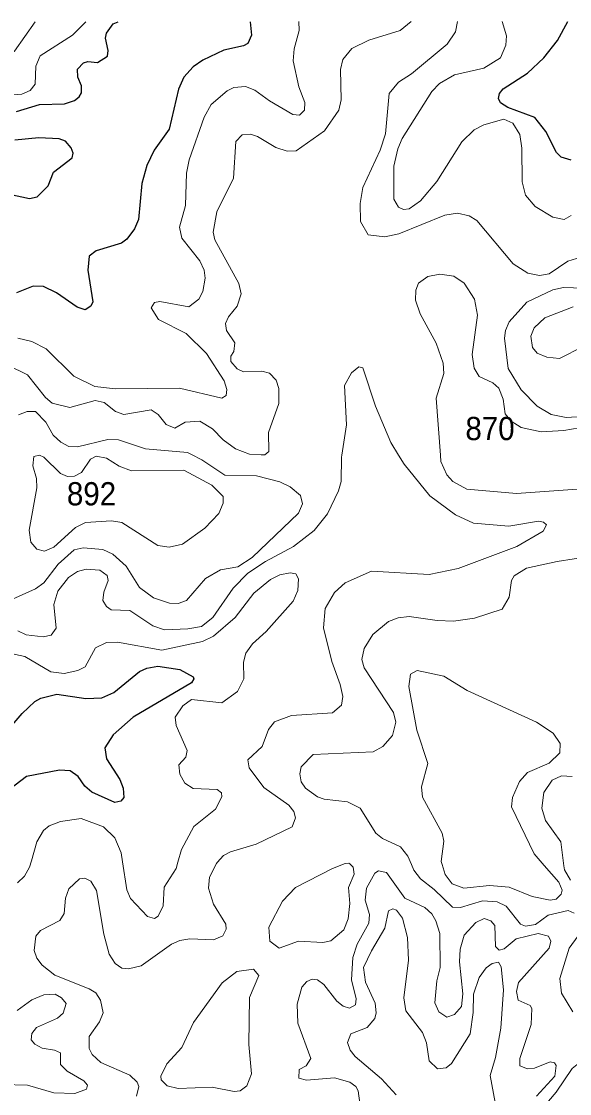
# Model space of a CAD drawing. Extents: x 473.9 to 500, y 7733.1 to 7760.8.
# Drawn here: x 490.196 to 492.084, y 7757.128 to 7760.819 of the extents above; entities that cross this region are included whole.
import ezdxf

# ---------------------------------------------------------------- set-up
doc = ezdxf.new("R2010")
doc.units = 0
doc.header["$LTSCALE"] = 0.032
doc.layers.add('1', color=7, linetype='Continuous', lineweight=25)
doc.layers.add('2', color=7, linetype='Continuous', lineweight=13)
doc.layers.add('21', color=7, linetype='Continuous')

msp = doc.modelspace()

# ---------------------------------------------------------------- linework, layer by layer
at = {"layer": '1'}
for points in [[(490.9839, 7760.8182), (490.9881, 7760.7715), (490.9755, 7760.7431), (490.9604, 7760.7348), (490.893, 7760.7197), (490.8205, 7760.6861), (490.787, 7760.663), (490.7548, 7760.6266), (490.7362, 7760.5854), (490.7048, 7760.4481), (490.6523, 7760.3758), (490.6277, 7760.3234), (490.6105, 7760.261), (490.5988, 7760.1375), (490.5856, 7760.1048), (490.5592, 7760.0695), (490.5401, 7760.0557), (490.4534, 7760.0289), (490.4286, 7760.0112), (490.4239, 7759.9631), (490.4411, 7759.853), (490.4345, 7759.8383), (490.4152, 7759.8256), (490.3879, 7759.8347), (490.3166, 7759.8845), (490.272, 7759.9058), (490.2359, 7759.9079), (490.1781, 7759.885)], [(490.1781, 7760.5092), (490.2582, 7760.5328), (490.3441, 7760.5354), (490.3781, 7760.5464), (490.3943, 7760.5591), (490.402, 7760.5737), (490.4029, 7760.5976), (490.39, 7760.6276), (490.3888, 7760.6552), (490.4097, 7760.6763), (490.4248, 7760.6808), (490.4581, 7760.6771), (490.4917, 7760.6997), (490.4945, 7760.719), (490.485, 7760.7614), (490.4884, 7760.7792), (490.5112, 7760.8105), (490.5283, 7760.8179)], [(492.0892, 7760.3416), (492.0548, 7760.3514), (492.0391, 7760.3678), (492.0028, 7760.4404), (491.9638, 7760.4881), (491.8717, 7760.523), (491.8462, 7760.5387), (491.8389, 7760.5542), (491.8425, 7760.5712), (491.8558, 7760.5866), (491.9391, 7760.6406), (491.9956, 7760.6937), (492.043, 7760.7536), (492.0783, 7760.819)], [(490.0681, 7760.2432), (490.2238, 7760.2098), (490.2501, 7760.2146), (490.2879, 7760.2532), (490.3064, 7760.3003), (490.3706, 7760.3498), (490.3737, 7760.3653), (490.3667, 7760.3838), (490.3476, 7760.4073), (490.326, 7760.4147), (490.2559, 7760.4178), (490.1726, 7760.4106)], [(490.0301, 7758.242), (490.1975, 7758.4364), (490.2417, 7758.4773), (490.2627, 7758.4885), (490.318, 7758.5028), (490.4179, 7758.4882), (490.4726, 7758.49), (490.5144, 7758.5087), (490.6019, 7758.5803), (490.627, 7758.592), (490.6656, 7758.5992), (490.7417, 7758.5873), (490.7871, 7758.5629), (490.7896, 7758.5559), (490.7813, 7758.5413), (490.5807, 7758.4238), (490.511, 7758.3624), (490.4831, 7758.318), (490.4884, 7758.2803), (490.5341, 7758.2087), (490.5458, 7758.1785), (490.5478, 7758.1464), (490.5379, 7758.1344), (490.5171, 7758.1302), (490.4386, 7758.1653), (490.4137, 7758.1861), (490.3907, 7758.219), (490.3631, 7758.2383), (490.3261, 7758.2405), (490.2127, 7758.2192), (490.1544, 7758.1745)]]:
    msp.add_lwpolyline(points, dxfattribs=at)
at = {"layer": '2'}
for points in [[(490.2429, 7760.8176), (490.1716, 7760.7165), (490.144, 7760.6962), (490.0936, 7760.6833), (490.0444, 7760.6969), (490.0228, 7760.7188), (490.0351, 7760.7486), (490.0895, 7760.8175)], [(490.1151, 7760.5625), (490.1965, 7760.5682), (490.2253, 7760.5809), (490.2424, 7760.6028), (490.2452, 7760.6645), (490.2601, 7760.7002), (490.3712, 7760.772), (490.4169, 7760.8178)], [(491.151, 7760.8183), (491.1522, 7760.7878), (491.1357, 7760.7251), (491.1322, 7760.6837), (491.1518, 7760.5936), (491.1715, 7760.5401), (491.1707, 7760.5132), (491.1536, 7760.4965), (491.1301, 7760.499), (491.0498, 7760.5454), (490.9992, 7760.5824), (490.9673, 7760.5955), (490.9277, 7760.5916), (490.9045, 7760.5803), (490.8492, 7760.5328), (490.8249, 7760.4897), (490.7733, 7760.3429), (490.764, 7760.2967), (490.7606, 7760.1848), (490.7406, 7760.1103), (490.7483, 7760.0729), (490.8097, 7759.9949), (490.8252, 7759.9623), (490.8289, 7759.9355), (490.8202, 7759.8894), (490.8066, 7759.8629), (490.7722, 7759.8368), (490.6725, 7759.855), (490.654, 7759.8515), (490.6429, 7759.8324), (490.6674, 7759.7931), (490.7631, 7759.7441), (490.8334, 7759.6752), (490.8935, 7759.5812), (490.9028, 7759.5522), (490.9013, 7759.5316), (490.8859, 7759.5214), (490.7406, 7759.5567), (490.5201, 7759.5535), (490.4479, 7759.5625), (490.3764, 7759.5979), (490.2812, 7759.6915), (490.2316, 7759.7167), (490.1834, 7759.7279)], [(490.8982, 7759.779), (490.9091, 7759.8024), (490.9391, 7759.8391), (490.9527, 7759.8814), (490.9448, 7759.9162), (490.8621, 7760.0669), (490.8556, 7760.093), (490.8686, 7760.1637), (490.9262, 7760.2791), (490.9343, 7760.4056), (490.9563, 7760.4285), (490.9844, 7760.4308), (491.0091, 7760.4234), (491.0724, 7760.3854), (491.1115, 7760.3726), (491.1419, 7760.3731), (491.2394, 7760.4425), (491.2894, 7760.5138), (491.2969, 7760.5492), (491.2944, 7760.6532), (491.303, 7760.6874), (491.3342, 7760.7255), (491.3926, 7760.7547), (491.5005, 7760.7875), (491.538, 7760.8186)], [(491.6979, 7760.8187), (491.6909, 7760.7831), (491.6622, 7760.7408), (491.5399, 7760.6389), (491.4952, 7760.6104), (491.4627, 7760.5708), (491.4495, 7760.4318), (491.432, 7760.3761), (491.3721, 7760.2469), (491.3629, 7760.1921), (491.3638, 7760.13), (491.3903, 7760.0845), (491.4476, 7760.0778), (491.4958, 7760.0881), (491.6541, 7760.1523), (491.6979, 7760.1589), (491.7383, 7760.1494), (491.7643, 7760.1335), (491.8902, 7759.9848), (491.9402, 7759.9525), (491.9808, 7759.9437), (492.0139, 7759.9495), (492.0783, 7759.9941), (492.1234, 7760.007)], [(491.8515, 7760.8189), (491.8662, 7760.7695), (491.8643, 7760.7369), (491.8456, 7760.6939), (491.7885, 7760.658), (491.6872, 7760.6353), (491.6363, 7760.6048), (491.6093, 7760.5775), (491.5074, 7760.4157), (491.4921, 7760.3808), (491.4787, 7760.3209), (491.4787, 7760.2068), (491.4947, 7760.1799), (491.5121, 7760.1712), (491.5312, 7760.1733), (491.5702, 7760.2014), (491.6266, 7760.2678), (491.7131, 7760.4045), (491.7548, 7760.4456), (491.7885, 7760.4635), (491.8581, 7760.483), (491.888, 7760.4685), (491.9131, 7760.4296), (491.92, 7760.3825), (491.9202, 7760.2672), (491.932, 7760.2207), (491.9655, 7760.1814), (492.0265, 7760.1456), (492.0654, 7760.1373), (492.0898, 7760.1509)], [(492.1438, 7759.4248), (492.0644, 7759.4103), (491.9857, 7759.4065), (491.9178, 7759.4212), (491.8831, 7759.4427), (491.862, 7759.4685), (491.8555, 7759.5185), (491.8404, 7759.556), (491.8193, 7759.5749), (491.7724, 7759.597), (491.7556, 7759.6256), (491.7489, 7759.6717), (491.7674, 7759.8079), (491.757, 7759.8625), (491.7208, 7759.9177), (491.6856, 7759.9421), (491.6373, 7759.9483), (491.596, 7759.9403), (491.5637, 7759.9175), (491.5543, 7759.8936), (491.5528, 7759.8594), (491.5688, 7759.8117), (491.6245, 7759.7115), (491.6484, 7759.6422), (491.651, 7759.6065), (491.6243, 7759.5218), (491.6391, 7759.3251), (491.6407, 7759.3033), (491.6614, 7759.2575), (491.6818, 7759.2353), (491.7297, 7759.2082), (491.9011, 7759.1934), (492.2065, 7759.2158)], [(492.1665, 7759.8994), (492.0635, 7759.9025), (492.0265, 7759.8947), (491.937, 7759.8522), (491.8763, 7759.7844), (491.8632, 7759.7543), (491.8597, 7759.7279), (491.873, 7759.6237), (491.9173, 7759.5501), (491.9721, 7759.4945), (492.021, 7759.4662), (492.0722, 7759.4554), (492.1283, 7759.4588)], [(492.0967, 7759.8366), (491.9989, 7759.799), (491.9623, 7759.7642), (491.9511, 7759.7359), (491.956, 7759.6968), (491.9728, 7759.6772), (492.0061, 7759.663), (492.049, 7759.6583), (492.1313, 7759.6993)], [(490.149, 7759.6356), (490.2163, 7759.6026), (490.2784, 7759.5245), (490.3014, 7759.5051), (490.3617, 7759.4894), (490.4495, 7759.514), (490.4801, 7759.5069), (490.5191, 7759.4761), (490.548, 7759.4658), (490.6429, 7759.4812), (490.6666, 7759.4659), (490.694, 7759.4315), (490.7245, 7759.4186), (490.7596, 7759.4394), (490.8107, 7759.4431), (490.8542, 7759.4164), (490.8907, 7759.3788), (490.9333, 7759.3471), (490.9808, 7759.3287), (491.0214, 7759.3269), (491.034, 7759.3264), (491.0346, 7759.3269), (491.0477, 7759.3386), (491.0468, 7759.4038), (491.0825, 7759.5038), (491.082, 7759.5554), (491.0726, 7759.5833), (491.0504, 7759.6084), (491.0237, 7759.6146), (490.9603, 7759.6128), (490.9384, 7759.6229), (490.9172, 7759.6481), (490.9169, 7759.667), (490.9272, 7759.6829), (490.9305, 7759.7119), (490.9018, 7759.7544), (490.8982, 7759.779)], [(491.6004, 7758.9152), (491.7005, 7758.9353), (491.9026, 7759.0107), (491.9929, 7759.0643), (492.0043, 7759.0854), (491.9937, 7759.0954), (491.9773, 7759.0986), (491.8752, 7759.0809), (491.7526, 7759.0919), (491.6915, 7759.1201), (491.6031, 7759.1858), (491.5137, 7759.2943), (491.4948, 7759.3255), (491.4684, 7759.3693), (491.4153, 7759.4949), (491.3722, 7759.6258), (491.3584, 7759.6299), (491.3323, 7759.6087), (491.309, 7759.5658), (491.3155, 7759.4296), (491.2998, 7759.3261), (491.2986, 7759.3185), (491.2971, 7759.2353), (491.2884, 7759.2032), (491.2498, 7759.1241), (491.2041, 7759.0659), (491.1333, 7759.0114), (491.036, 7758.9599), (490.9754, 7758.9192), (490.925, 7758.8681), (490.8554, 7758.7665), (490.8154, 7758.736), (490.7692, 7758.7272), (490.689, 7758.7244), (490.6488, 7758.7375), (490.5687, 7758.791), (490.5043, 7758.7935), (490.4888, 7758.8043), (490.4761, 7758.8248), (490.479, 7758.8539), (490.4939, 7758.8944), (490.4912, 7758.9114), (490.4659, 7758.9297), (490.419, 7758.9328), (490.3889, 7758.9246), (490.3581, 7758.9045), (490.3206, 7758.8575), (490.3074, 7758.8119), (490.3151, 7758.7305), (490.2976, 7758.7063), (490.2701, 7758.6997), (490.2114, 7758.7073), (490.1826, 7758.7209)], [(490.0277, 7758.7694), (490.2439, 7758.8655), (490.2726, 7758.8863), (490.3216, 7758.9504), (490.3776, 7758.9997), (490.4078, 7759.0068), (490.4758, 7759.001), (490.5107, 7758.9846), (490.5568, 7758.9432), (490.6023, 7758.8704), (490.6502, 7758.834), (490.7058, 7758.8155), (490.7352, 7758.8147), (490.764, 7758.8256), (490.8299, 7758.9015), (490.881, 7758.931), (490.9416, 7758.9416), (490.9907, 7758.973), (491.1501, 7759.1263), (491.1634, 7759.1578), (491.1575, 7759.1869), (491.1217, 7759.2166), (491.0863, 7759.2335), (491.0054, 7759.2545), (490.8962, 7759.2568), (490.8166, 7759.3101), (490.7817, 7759.3277), (490.7674, 7759.3349), (490.6233, 7759.3474), (490.5298, 7759.3785), (490.4935, 7759.38), (490.389, 7759.354), (490.3589, 7759.3555), (490.331, 7759.3699), (490.3054, 7759.3946), (490.2797, 7759.4393), (490.2435, 7759.4762), (490.2156, 7759.4765), (490.1854, 7759.4648)], [(492.2165, 7758.9872), (492.041, 7758.96), (491.9359, 7758.9361), (491.8929, 7758.9096), (491.8839, 7758.8937), (491.8761, 7758.8371), (491.8517, 7758.7952), (491.757, 7758.7639), (491.6845, 7758.7544), (491.6278, 7758.7558), (491.5311, 7758.7697), (491.4937, 7758.7657), (491.4605, 7758.7534), (491.4063, 7758.7087), (491.3766, 7758.6603), (491.3678, 7758.6223), (491.3768, 7758.5933), (491.477, 7758.44), (491.4851, 7758.4062), (491.4737, 7758.3609), (491.4409, 7758.322), (491.4069, 7758.3044), (491.2012, 7758.2949), (491.1589, 7758.2522), (491.1546, 7758.2281), (491.1593, 7758.201), (491.1745, 7758.1792), (491.2153, 7758.1495), (491.238, 7758.141), (491.319, 7758.1317), (491.3629, 7758.1103), (491.4166, 7758.0246), (491.4393, 7758.0058), (491.5016, 7757.9768), (491.5266, 7757.9452), (491.5391, 7757.9168), (491.5479, 7757.8967), (491.5703, 7757.8669), (491.6179, 7757.8305)], [(490.2491, 7757.9941), (490.2718, 7758.0336), (490.2912, 7758.0497), (490.3306, 7758.0645), (490.4015, 7758.0749), (490.4782, 7758.0461), (490.5171, 7758.0076), (490.5387, 7757.956), (490.5434, 7757.9259), (490.5583, 7757.8295), (490.5712, 7757.7994), (490.6299, 7757.737), (490.654, 7757.7301), (490.6661, 7757.7384), (490.6839, 7757.7742), (490.6874, 7757.8387), (490.7285, 7757.903), (490.7346, 7757.9242), (490.7474, 7757.9683), (490.7893, 7758.0472), (490.8644, 7758.1071), (490.886, 7758.149), (490.8846, 7758.1628), (490.8698, 7758.1749), (490.7873, 7758.1784), (490.7584, 7758.196), (490.7417, 7758.2278), (490.7374, 7758.2591), (490.7615, 7758.2856), (490.7663, 7758.3089), (490.729, 7758.3944), (490.7257, 7758.4231), (490.7521, 7758.4626), (490.7819, 7758.484), (490.8854, 7758.4732), (490.9399, 7758.5116), (490.962, 7758.5558), (490.9604, 7758.6124), (490.9689, 7758.6443), (490.9921, 7758.6762), (491.0389, 7758.719), (491.1322, 7758.8233), (491.1473, 7758.8592), (491.1506, 7758.9), (491.1411, 7758.917), (491.1212, 7758.92), (491.0863, 7758.9135), (491.0537, 7758.8972), (490.9966, 7758.8504), (490.9316, 7758.7663), (490.8576, 7758.7026), (490.8188, 7758.6844), (490.6794, 7758.6546), (490.5262, 7758.6813), (490.4881, 7758.6804), (490.4508, 7758.6627), (490.4152, 7758.5969), (490.39, 7758.584), (490.3429, 7758.5735), (490.2968, 7758.5801), (490.2075, 7758.6321), (490.1488, 7758.645)], [(490.592, 7757.1188), (490.5998, 7757.1519), (490.594, 7757.1672), (490.5688, 7757.1913), (490.4696, 7757.2348), (490.4394, 7757.2621), (490.4293, 7757.2822), (490.4285, 7757.3241), (490.4645, 7757.3744), (490.4776, 7757.406), (490.4679, 7757.4494), (490.4517, 7757.4742), (490.4292, 7757.4885), (490.3102, 7757.5352), (490.2664, 7757.5699), (490.2488, 7757.5936), (490.2399, 7757.6204), (490.2446, 7757.6696), (490.2615, 7757.689), (490.3276, 7757.7233), (490.3427, 7757.7472), (490.3478, 7757.8002), (490.3588, 7757.8321), (490.3959, 7757.8672), (490.4141, 7757.8691), (490.4344, 7757.8592), (490.4542, 7757.8265), (490.4789, 7757.6765), (490.4979, 7757.6071), (490.5184, 7757.5751), (490.542, 7757.5597), (490.5648, 7757.5566), (490.6082, 7757.5674), (490.7121, 7757.6419), (490.7407, 7757.655), (490.7758, 7757.6602), (490.8569, 7757.6563), (490.8892, 7757.6708), (490.9013, 7757.693), (490.9, 7757.7107), (490.8569, 7757.7797), (490.8396, 7757.8342), (490.8434, 7757.8731), (490.8672, 7757.9195), (490.8703, 7757.9229), (490.8921, 7757.9474), (490.9156, 7757.9603), (491.0043, 7757.9858), (491.1278, 7758.0459), (491.1401, 7758.0771), (491.1336, 7758.0991), (491.1167, 7758.1209), (491.0301, 7758.1812), (490.9806, 7758.2496), (490.9757, 7758.2769), (491.0248, 7758.3224), (491.0462, 7758.3805), (491.0669, 7758.407), (491.1261, 7758.4294), (491.2668, 7758.4382), (491.2985, 7758.465), (491.3025, 7758.4947), (491.2937, 7758.5365), (491.2645, 7758.6147), (491.2359, 7758.731), (491.2421, 7758.798), (491.2741, 7758.8527), (491.3104, 7758.8856), (491.4021, 7758.9265), (491.6004, 7758.9152)], [(492.0877, 7757.8624), (492.0665, 7757.8981), (492.0648, 7757.912), (492.0545, 7757.9941), (492.0015, 7758.0672), (491.9881, 7758.1105), (491.9954, 7758.1644), (492.0245, 7758.2068), (492.0568, 7758.2216), (492.0925, 7758.2191)], [(490.1822, 7757.8528), (490.2061, 7757.8756), (490.2238, 7757.9067), (490.2302, 7757.9288), (490.2491, 7757.9941)], [(491.9699, 7757.1188), (492.0331, 7757.1876), (492.0382, 7757.2238), (492.0326, 7757.2335), (492.0168, 7757.2365), (491.9632, 7757.2145), (491.9388, 7757.2123), (491.913, 7757.2232), (491.9124, 7757.2479), (491.9516, 7757.3648), (491.9546, 7757.4199), (491.9485, 7757.4303), (491.9075, 7757.4492), (491.9014, 7757.4788), (491.9086, 7757.5101), (492.0134, 7757.6285), (492.019, 7757.6517), (492.0119, 7757.6694), (491.9762, 7757.6787), (491.8997, 7757.6598), (491.8592, 7757.6255), (491.8414, 7757.6208), (491.8283, 7757.6339), (491.826, 7757.7059), (491.8131, 7757.7226), (491.7901, 7757.7308), (491.7615, 7757.7166), (491.7209, 7757.6731), (491.7075, 7757.6245), (491.7047, 7757.5814), (491.7166, 7757.4709), (491.7118, 7757.4276), (491.6873, 7757.3994), (491.6608, 7757.3911), (491.6337, 7757.4084), (491.6194, 7757.4394), (491.6263, 7757.5152), (491.6386, 7757.562), (491.6375, 7757.679), (491.6236, 7757.7223), (491.6093, 7757.7458), (491.5854, 7757.7682), (491.5162, 7757.8004), (491.4537, 7757.889), (491.4259, 7757.8943), (491.4129, 7757.8863), (491.3845, 7757.8348), (491.3794, 7757.7937), (491.3945, 7757.7435), (491.3927, 7757.7137), (491.3522, 7757.6419), (491.3368, 7757.5956), (491.3324, 7757.5186), (491.3487, 7757.4536), (491.3466, 7757.4335), (491.3254, 7757.4214), (491.3045, 7757.4279), (491.2824, 7757.4455), (491.2377, 7757.503), (491.2151, 7757.5187), (491.1977, 7757.5211), (491.1787, 7757.5135), (491.1617, 7757.4939), (491.1454, 7757.4353), (491.1473, 7757.3696), (491.1925, 7757.2481), (491.1766, 7757.2232), (491.1529, 7757.2101), (491.151, 7757.1805), (491.1772, 7757.1736), (491.2738, 7757.1817), (491.327, 7757.1667), (491.3475, 7757.1513)], [(491.6179, 7757.8305), (491.6807, 7757.7696), (491.7081, 7757.7676), (491.7844, 7757.7913), (491.8345, 7757.7874), (491.8651, 7757.7722), (491.9153, 7757.7108), (491.9325, 7757.7044), (491.9665, 7757.7102), (492.0108, 7757.7413), (492.0795, 7757.7574), (492.1001, 7757.7483)], [(491.834, 7757.0657), (491.81, 7757.1901), (491.8284, 7757.2517), (491.8471, 7757.3532), (491.8564, 7757.4846), (491.848, 7757.5641), (491.839, 7757.5795), (491.8174, 7757.5753), (491.7963, 7757.5604), (491.7726, 7757.5277), (491.7533, 7757.4701), (491.752, 7757.4061), (491.7412, 7757.3332), (491.6771, 7757.2314), (491.6586, 7757.2163), (491.6287, 7757.2131), (491.6007, 7757.2397), (491.5915, 7757.3022), (491.577, 7757.3378), (491.5201, 7757.4127), (491.5132, 7757.4573), (491.5293, 7757.5872), (491.5261, 7757.6649), (491.5089, 7757.7314), (491.4877, 7757.7591), (491.4748, 7757.7636), (491.4607, 7757.7571), (491.4479, 7757.6966), (491.4013, 7757.6194), (491.3746, 7757.5618), (491.3811, 7757.5106), (491.4138, 7757.4386), (491.4174, 7757.4054), (491.4131, 7757.3862), (491.3871, 7757.3553), (491.3305, 7757.333), (491.3187, 7757.3036), (491.3277, 7757.2775), (491.3455, 7757.2556), (491.436, 7757.1777), (491.4862, 7757.1235)], [(492.1134, 7757.6708), (492.0828, 7757.628), (492.051, 7757.5238), (492.0561, 7757.4732), (492.0949, 7757.4088)], [(490.1301, 7757.1592), (490.216, 7757.1569), (490.3069, 7757.1304), (490.3793, 7757.1283), (490.4201, 7757.1425), (490.4228, 7757.1567), (490.4107, 7757.1718), (490.3529, 7757.2042), (490.3296, 7757.2271), (490.3303, 7757.2676), (490.3091, 7757.2775), (490.2669, 7757.284), (490.2414, 7757.2979), (490.2289, 7757.313), (490.2309, 7757.3338), (490.248, 7757.3548), (490.3202, 7757.3869), (490.3396, 7757.4048), (490.3498, 7757.4373), (490.3336, 7757.4576), (490.3113, 7757.4694), (490.2726, 7757.4679), (490.2311, 7757.4502), (490.1804, 7757.4138)], [(492.2904, 7757.0917), (492.3814, 7757.182), (492.3951, 7757.2253), (492.3885, 7757.2541), (492.37, 7757.2702), (492.3215, 7757.2767), (492.1894, 7757.2685), (492.1445, 7757.2557), (492.0933, 7757.2133), (492.038, 7757.1323), (491.9925, 7757.0789)], [(491.3475, 7757.1513), (491.3554, 7757.1373), (491.3611, 7757.0948)]]:
    msp.add_lwpolyline(points, dxfattribs=at)
for points in [[(490.5414, 7759.0936), (490.5064, 7759.0993), (490.4168, 7759.0935), (490.3823, 7759.0762), (490.3068, 7759.0083), (490.2748, 7758.9952), (490.2481, 7759.0014), (490.228, 7759.0264), (490.2221, 7759.0677), (490.2485, 7759.2135), (490.2469, 7759.2448), (490.2344, 7759.2886), (490.2382, 7759.3208), (490.2574, 7759.3252), (490.2722, 7759.319), (490.3306, 7759.2629), (490.3541, 7759.2519), (490.3782, 7759.2535), (490.4022, 7759.2654), (490.4336, 7759.3116), (490.4535, 7759.322), (490.4889, 7759.3158), (490.5321, 7759.2872), (490.5753, 7759.2712), (490.755, 7759.2737), (490.8519, 7759.2219), (490.89, 7759.1837), (490.8909, 7759.1604), (490.8762, 7759.1245), (490.8274, 7759.0744), (490.7501, 7759.0191), (490.7047, 7759.0093), (490.666, 7759.0148)], [(491.9118, 7758.2016), (491.9391, 7758.2334), (492.0138, 7758.2651), (492.0507, 7758.3009), (492.0521, 7758.3326), (492.0275, 7758.368), (491.9704, 7758.406), (491.7307, 7758.5157), (491.6509, 7758.5644), (491.5586, 7758.5839), (491.5359, 7758.5712), (491.5302, 7758.5296), (491.5577, 7758.3784), (491.5959, 7758.2637), (491.5742, 7758.1832), (491.5769, 7758.1484), (491.6451, 7758.0236), (491.6514, 7757.9961), (491.6416, 7757.9263), (491.6448, 7757.9159), (491.6551, 7757.8816), (491.6795, 7757.8499), (491.7194, 7757.8346), (491.8078, 7757.8441), (491.8754, 7757.8387), (491.9556, 7757.8064), (492.0167, 7757.7929), (492.0384, 7757.7972), (492.0556, 7757.8141), (492.059, 7757.8278), (492.0465, 7757.8558), (491.997, 7757.9126), (491.9618, 7757.9531), (491.884, 7758.1153), (491.8871, 7758.1468)], [(491.261, 7757.6535), (491.2337, 7757.6473), (491.1506, 7757.6528), (491.0836, 7757.6284), (491.0517, 7757.6519), (491.0483, 7757.7009), (491.0952, 7757.7903), (491.1402, 7757.8369), (491.2669, 7757.9022), (491.3107, 7757.9201), (491.3234, 7757.9203), (491.3271, 7757.9188), (491.3379, 7757.9065), (491.342, 7757.8825), (491.3226, 7757.8365), (491.3266, 7757.7815), (491.321, 7757.7293), (491.306, 7757.6915)], [(490.9793, 7757.2964), (490.9816, 7757.4579), (491.0131, 7757.5344), (490.9953, 7757.5556), (490.9378, 7757.5481), (490.887, 7757.509), (490.7878, 7757.3717), (490.7477, 7757.2856), (490.6961, 7757.2294), (490.6762, 7757.1875), (490.6771, 7757.1749), (490.6976, 7757.1546), (490.7354, 7757.1454), (490.8521, 7757.1495), (490.9282, 7757.1351), (490.9489, 7757.1364), (490.9724, 7757.1539), (490.9879, 7757.1959)]]:
    msp.add_lwpolyline(points, close=True, dxfattribs=at)

# ---------------------------------------------------------------- texts
at = {"layer": '21', "width": 0.95}
for s, p in [('870', (491.7252, 7759.3774)), ('892', (490.3522, 7759.1527))]:
    msp.add_text(s, height=0.08, dxfattribs=at).set_placement(p)

doc.saveas('drawing.dxf')
